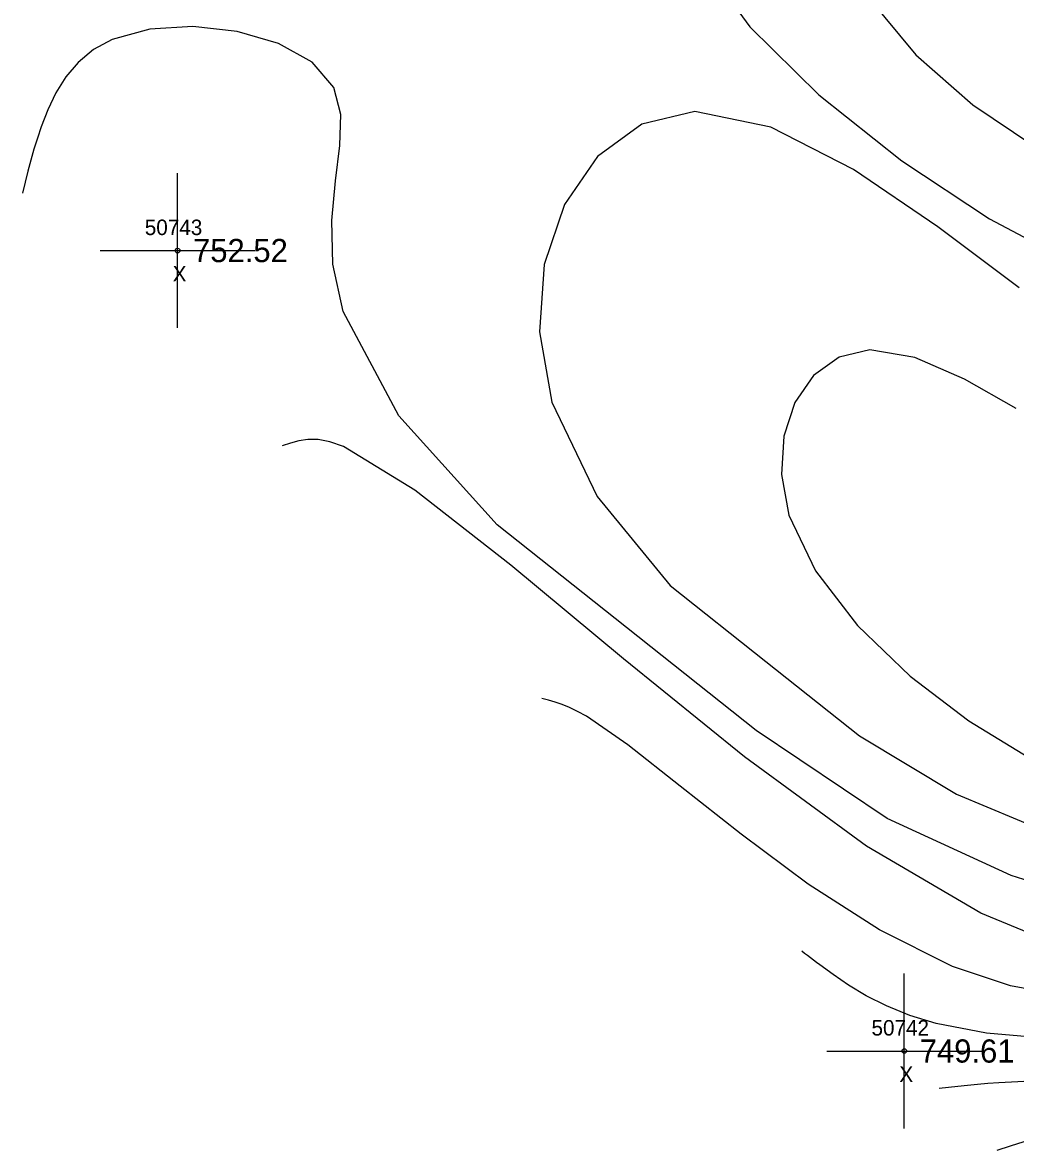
# Model space of a CAD drawing. Extents: x 1378535 to 1380697, y 997729 to 1000024.
# Drawn here: x 1378917.3 to 1378981.6, y 999451.6 to 999524.5 of the extents above; entities that cross this region are included whole.
import ezdxf

# ---------------------------------------------------------------- set-up
doc = ezdxf.new("R2010")
doc.units = 0
for name, color, linetype in [('RD_DTM_Major1', 7, 'Continuous'), ('RD_DTM_Minor1', 7, 'Continuous'), ('RD_EX_Misc', 7, 'Continuous'), ('RD_EX_Misc_txCode', 7, 'Continuous'), ('RD_EX_TX_Misc_ELEV', 7, 'Continuous'), ('RD_SMD_Locator', 7, 'Continuous')]:
    doc.layers.add(name, color=color, linetype=linetype)

msp = doc.modelspace()

# ---------------------------------------------------------------- linework, layer by layer
at = {"layer": 'RD_DTM_Major1'}
for points in [[(1378981.607, 999499.591), (1378978.262, 999501.484), (1378975.057, 999502.882), (1378972.146, 999503.369), (1378970.148, 999502.891), (1378968.504, 999501.714), (1378967.286, 999499.971), (1378966.566, 999497.796), (1378966.416, 999495.323), (1378966.909, 999492.684), (1378968.634, 999489.078), (1378971.351, 999485.562), (1378974.757, 999482.282), (1378978.549, 999479.386), (1378982.426, 999477.02)], [(1378983.393, 999458.872), (1378979.69, 999459.193), (1378976.44, 999459.815), (1378974.724, 999460.343), (1378973.219, 999460.954), (1378971.905, 999461.618), (1378970.761, 999462.304), (1378969.765, 999462.98), (1378968.897, 999463.616), (1378968.692, 999463.77), (1378968.298, 999464.067), (1378968.106, 999464.211), (1378967.917, 999464.354), (1378967.73, 999464.496)]]:
    msp.add_lwpolyline(points, dxfattribs=at)
at = {"layer": 'RD_DTM_Minor1'}
for points in [[(1378961.36, 999528.385), (1378964.371, 999524.247), (1378968.84, 999519.857), (1378974.2, 999515.592), (1378979.887, 999511.831), (1378985.334, 999508.949)], [(1378972.043, 999526.149), (1378975.11, 999522.437), (1378978.791, 999519.211), (1378982.74, 999516.558)], [(1378984.565, 999468.348), (1378981.272, 999469.392), (1378973.271, 999473.084), (1378964.782, 999478.767), (1378956.393, 999485.427), (1378948.026, 999492.065), (1378941.676, 999499.116), (1378938.062, 999505.846), (1378937.409, 999508.913), (1378937.34, 999511.731), (1378937.583, 999514.29), (1378937.866, 999516.582), (1378937.917, 999518.597), (1378937.464, 999520.326), (1378936.057, 999521.967), (1378933.879, 999523.185), (1378931.215, 999523.963), (1378928.347, 999524.278), (1378925.558, 999524.11), (1378923.133, 999523.44), (1378921.93, 999522.779), (1378920.942, 999521.957), (1378920.138, 999521.011), (1378919.489, 999519.978), (1378918.966, 999518.895), (1378918.539, 999517.798), (1378918.292, 999517.066), (1378918.069, 999516.343), (1378917.868, 999515.626), (1378917.681, 999514.915), (1378917.505, 999514.208), (1378917.333, 999513.502)], [(1378981.802, 999507.382), (1378976.528, 999511.317), (1378971.078, 999515.024), (1378965.744, 999517.757), (1378960.815, 999518.77), (1378957.386, 999517.961), (1378954.53, 999515.869), (1378952.384, 999512.758), (1378951.084, 999508.895), (1378950.766, 999504.547), (1378951.566, 999499.98), (1378954.499, 999493.885), (1378959.215, 999488.139), (1378965.405, 999483.235), (1378971.474, 999478.417), (1378977.748, 999474.652), (1378983.637, 999472.202)], [(1378983.031, 999465.433), (1378979.314, 999466.945), (1378971.918, 999471.292), (1378964.041, 999477.068), (1378956.201, 999483.407), (1378948.917, 999489.442), (1378942.708, 999494.306), (1378938.09, 999497.132), (1378937.217, 999497.432), (1378936.46, 999497.572), (1378935.796, 999497.583), (1378935.203, 999497.498), (1378934.656, 999497.348), (1378934.132, 999497.167)], [(1378984.985, 999461.573), (1378981.248, 999462.26), (1378977.48, 999463.51), (1378972.754, 999465.87), (1378968.148, 999468.837), (1378963.806, 999472.056), (1378959.872, 999475.175), (1378956.489, 999477.839), (1378953.802, 999479.695), (1378953.239, 999480.002), (1378952.721, 999480.245), (1378952.241, 999480.436), (1378951.789, 999480.589), (1378951.355, 999480.717), (1378950.931, 999480.831)], [(1378983.327, 999456.146), (1378980.484, 999455.986), (1378979.777, 999455.933), (1378979.104, 999455.875), (1378978.46, 999455.814), (1378977.836, 999455.751), (1378977.227, 999455.686), (1378976.624, 999455.621)], [(1378982.095, 999452.178), (1378981.219, 999451.899), (1378980.358, 999451.616)]]:
    msp.add_lwpolyline(points, dxfattribs=at)
at = {"layer": 'RD_EX_Misc'}
for p, q in [((1378927.359, 999504.792), (1378927.359, 999514.792)), ((1378922.359, 999509.792), (1378932.359, 999509.792)), ((1378974.365, 999453.044), (1378974.365, 999463.044)), ((1378969.365, 999458.044), (1378979.365, 999458.044))]:
    msp.add_line(p, q, dxfattribs=at)
at = {"layer": 'RD_SMD_Locator'}
for centre in [(1378927.359, 999509.792), (1378974.365, 999458.044)]:
    msp.add_circle(centre, 0.15, dxfattribs=at)

# ---------------------------------------------------------------- texts
at = {"layer": 'RD_EX_Misc_txCode'}
for s, p in [('50743', (1378925.241, 999510.792)), ('X', (1378927.044, 999507.792)), ('50742', (1378972.247, 999459.044)), ('X', (1378974.05, 999456.044))]:
    msp.add_text(s, height=1, dxfattribs=at).set_placement(p)
at = {"layer": 'RD_EX_TX_Misc_ELEV'}
for s, p in [('752.52', (1378928.359, 999509.042)), ('749.61', (1378975.365, 999457.294))]:
    msp.add_text(s, height=1.5, dxfattribs=at).set_placement(p)

doc.saveas('drawing.dxf')
